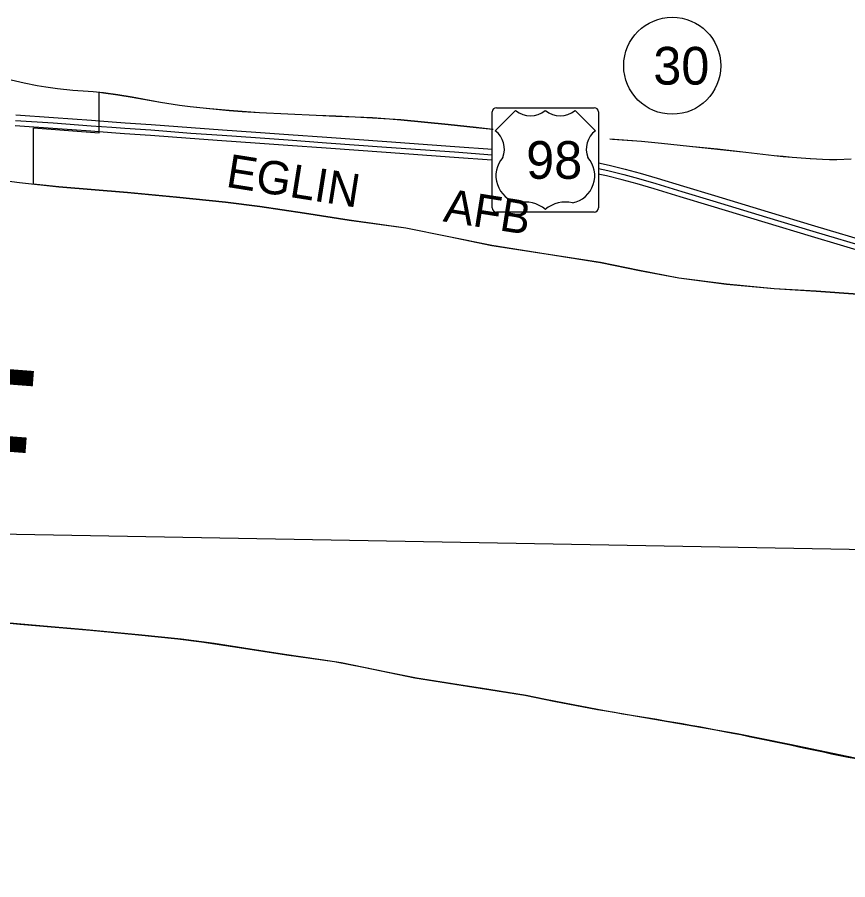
# Model space of a CAD drawing. Extents: x 1219626 to 1426462, y 456797 to 752399.
# Drawn here: x 1310402 to 1325379, y 499917 to 515477 of the extents above; entities that cross this region are included whole.
import ezdxf

# ---------------------------------------------------------------- set-up
doc = ezdxf.new("R2010")
doc.units = 0
for name, color, linetype in [('Islands Coastal', 7, 'Continuous'), ('Lakes and Ponds', 7, 'Continuous'), ('Masks', 7, 'Continuous'), ('Military Bases', 7, 'Continuous'), ('Military Bases Text', 7, 'Continuous'), ('Ocean and Gulf Text', 7, 'Continuous'), ('Planning Number US Highways', 7, 'Continuous'), ('Quad Borders', 7, 'Continuous'), ('Roadshilelds US Highways', 7, 'Continuous'), ('US Route Divided Highway Outline and Fill', 7, 'Continuous'), ('US Routes Highway Center Lines', 7, 'Continuous')]:
    doc.layers.add(name, color=color, linetype=linetype)

msp = doc.modelspace()

# ---------------------------------------------------------------- linework, layer by layer
at = {"layer": 'Islands Coastal'}
for points in [[(1310294, 514345), (1310528, 514293), (1310761, 514248), (1310918, 514222), (1311127, 514193), (1311406, 514161), (1311497, 514153), (1311588, 514147), (1311770, 514136), (1311890, 514126), (1311959, 514119), (1312216, 514083), (1312472, 514040), (1312983, 513947), (1313325, 513892), (1313522, 513867), (1313872, 513831), (1314222, 513798), (1314456, 513780), (1314768, 513761), (1315281, 513736), (1315795, 513713), (1316146, 513698), (1316497, 513683), (1316807, 513667), (1317116, 513647), (1317322, 513630), (1317747, 513590), (1318171, 513546), (1318675, 513491), (1318985, 513458)], [(1321087, 513281), (1321658, 513243), (1322018, 513207), (1322523, 513154), (1323029, 513100), (1323539, 513043), (1324050, 512984), (1324213, 512968), (1324376, 512953), (1324704, 512930), (1324922, 512917), (1325051, 512913), (1325180, 512913), (1325438, 512924)], [(1325562, 510477), (1324808, 510530), (1324054, 510577), (1323192, 510658), (1322333, 510767), (1321624, 510905), (1320917, 511048), (1319940, 511200), (1318963, 511354), (1318186, 511515), (1317409, 511669), (1316386, 511812), (1315583, 511937), (1314779, 512059), (1314156, 512137), (1313274, 512227), (1312391, 512311), (1311152, 512414), (1310444, 512488), (1309737, 512579)]]:
    msp.add_lwpolyline(points, dxfattribs=at)
at = {"layer": 'Lakes and Ponds'}
msp.add_lwpolyline([(1309560, 504617), (1310447, 504525), (1311720, 504419), (1312526, 504343), (1313296, 504264), (1313726, 504210), (1314406, 504106), (1315260, 503973), (1316124, 503853), (1316644, 503750), (1317572, 503557), (1318749, 503372), (1319554, 503247), (1320111, 503134), (1320867, 502987)], dxfattribs=at)
msp.add_spline([(1320867, 502987), (1323304, 502564), (1325684, 502073), (1328555, 501583), (1331986, 500882), (1335137, 500322), (1338357, 499972), (1339944, 500184)], degree=3, dxfattribs=at)
at = {"layer": 'Masks'}
msp.add_lwpolyline([(1325627, 502084), (1324336, 502358), (1323385, 502549), (1323036, 502610), (1320992, 502965), (1320424, 503073), (1319931, 503171), (1319582, 503241), (1318757, 503371), (1318364, 503432), (1317604, 503552), (1317063, 503663), (1316241, 503830), (1315882, 503886), (1315224, 503979), (1314601, 504076), (1313951, 504176), (1313356, 504256), (1312649, 504330), (1311579, 504431), (1311011, 504478), (1310197, 504551)], dxfattribs=at)
at = {"layer": 'Military Bases'}
for p, q in [((1311876, 513391), (1311876, 514125)), ((1310693, 512465), (1310692, 513481)), ((1310692, 513481), (1311876, 513391))]:
    msp.add_line(p, q, dxfattribs=at)
for points in [[(1311876, 514125), (1311959, 514116), (1312216, 514080), (1312472, 514037), (1312983, 513944), (1313325, 513889), (1313521, 513864), (1313871, 513828), (1314222, 513795), (1314455, 513777), (1314768, 513758), (1315281, 513733), (1315795, 513710), (1316146, 513695), (1316497, 513680), (1316807, 513664), (1317116, 513644), (1317321, 513627), (1317746, 513587), (1318171, 513543), (1318675, 513488), (1318981, 513456)], [(1321138, 513275), (1321658, 513240), (1322017, 513204), (1322523, 513151), (1323028, 513097), (1323539, 513040), (1324050, 512981), (1324213, 512965), (1324376, 512950), (1324703, 512927), (1324922, 512914), (1325051, 512910), (1325180, 512910), (1325438, 512921)], [(1325563, 510480), (1324808, 510533), (1324054, 510580), (1323192, 510661), (1322333, 510770), (1321625, 510908), (1320918, 511051), (1319941, 511203), (1318963, 511357), (1318187, 511518), (1317409, 511672), (1316386, 511815), (1315583, 511940), (1314779, 512062), (1314156, 512140), (1313274, 512230), (1312392, 512314), (1311153, 512417), (1310693, 512465)]]:
    msp.add_lwpolyline(points, dxfattribs=at)
at = {"layer": 'Planning Number US Highways'}
msp.add_circle((1322214, 514602), 875, dxfattribs=at)
at = {"layer": 'Quad Borders'}
msp.add_line((1298448, 506369), (1337861, 505656), dxfattribs=at)
at = {"layer": 'Roadshilelds US Highways'}
for p, q in [((1319389, 513794), (1319019, 513428)), ((1319044, 513844), (1320806, 513844)), ((1319389, 513794), (1319389, 513794)), ((1319925, 513793), (1319925, 513793)), ((1320831, 513428), (1320461, 513794)), ((1318969, 512036), (1318969, 513769)), ((1320881, 513769), (1320881, 512036)), ((1320806, 511961), (1319044, 511961))]:
    msp.add_line(p, q, dxfattribs=at)
for centre, radius, start, end in [((1319044, 513769), 75, 90, 180), ((1319658, 514130), 430, 231.2915, 308.3626), ((1320192, 514130), 430, 231.6374, 308.7085), ((1320806, 513769), 75, 0, 90), ((1318778, 513098), 409, 338.3056, 53.8199), ((1321072, 513098), 409, 126.1801, 201.6944), ((1319535, 512617), 501, 138.7831, 258.2378), ((1320315, 512617), 501, 281.7622, 41.2169), ((1319566, 511584), 558, 49.9101, 103.7765), ((1320284, 511584), 558, 76.2235, 130.0899), ((1319044, 512036), 75, 180, 270), ((1320806, 512036), 75, 270, 0)]:
    msp.add_arc(centre, radius, start, end, dxfattribs=at)
at = {"layer": 'US Route Divided Highway Outline and Fill'}
for points in [[(1310378, 513717), (1311058, 513670), (1311742, 513620), (1312115, 513592), (1312349, 513573), (1312819, 513543), (1313537, 513488), (1314106, 513448), (1314704, 513405), (1315295, 513364), (1315987, 513312), (1317068, 513235), (1318294, 513146), (1318972, 513097)], [(1318963, 512897), (1318279, 512947), (1317053, 513036), (1315973, 513112), (1315280, 513164), (1314690, 513206), (1314091, 513248), (1313523, 513288), (1312805, 513343), (1312334, 513374), (1312099, 513393), (1311727, 513421), (1311044, 513471), (1310365, 513517)], [(1320882, 512850), (1321076, 512808), (1321364, 512736), (1321634, 512662), (1321944, 512571), (1322414, 512429), (1322973, 512263), (1323945, 511966), (1324779, 511714), (1325829, 511400)], [(1325772, 511208), (1324722, 511523), (1323887, 511775), (1322915, 512071), (1322357, 512238), (1321887, 512379), (1321580, 512470), (1321313, 512542), (1321030, 512613), (1320879, 512646)]]:
    msp.add_lwpolyline(points, dxfattribs=at)
at = {"layer": 'US Routes Highway Center Lines'}
for points in [[(1310372, 513617), (1311051, 513570), (1311734, 513520), (1312107, 513492), (1312341, 513474), (1312812, 513443), (1313530, 513388), (1314098, 513348), (1314697, 513305), (1315288, 513264), (1315980, 513212), (1317060, 513136), (1318287, 513047), (1318969, 512997)], [(1320883, 512747), (1321053, 512711), (1321339, 512639), (1321607, 512566), (1321916, 512475), (1322385, 512334), (1322944, 512167), (1323916, 511870), (1324751, 511618), (1325801, 511304)]]:
    msp.add_lwpolyline(points, dxfattribs=at)

# ---------------------------------------------------------------- texts
at = {"layer": 'Military Bases Text'}
msp.add_text('EGLIN       AFB', height=600, rotation=350.9505, dxfattribs=at).set_placement((1314149, 512420))
at = {"layer": 'Ocean and Gulf Text'}
msp.add_text('F', height=2500, rotation=355.6346, dxfattribs=at).set_placement((1308610, 506747))
at = {"layer": 'Planning Number US Highways'}
msp.add_text('30', height=680, dxfattribs=at).set_placement((1321872, 514262))
at = {"layer": 'Roadshilelds US Highways'}
msp.add_text('98', height=680, dxfattribs=at).set_placement((1319579, 512562))

doc.saveas('drawing.dxf')
